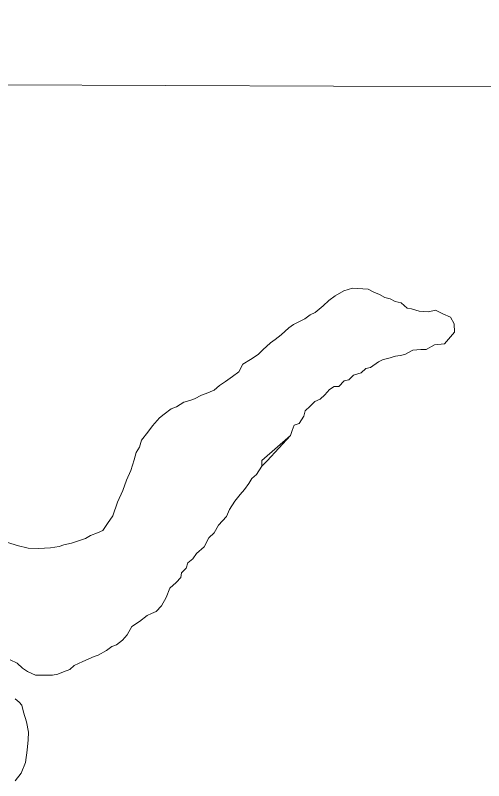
# Model space of a CAD drawing. Extents: x 553962 to 842807, y 8883888 to 9032388.
# Drawn here: x 803297.7 to 803499.6, y 9015920.6 to 9016250.4 of the extents above; entities that cross this region are included whole.
import ezdxf

# ---------------------------------------------------------------- set-up
doc = ezdxf.new("R2010")
doc.units = 0
doc.header["$LTSCALE"] = 200
for name, color, linetype, lineweight in [('1', 7, 'Continuous', 13), ('23', 7, 'Continuous', 13), ('25', 7, 'Continuous', 13), ('28', 7, 'Continuous', 53), ('30', 7, 'Continuous', 35), ('57', 7, 'Continuous', 13)]:
    doc.layers.add(name, color=color, linetype=linetype, lineweight=lineweight)

msp = doc.modelspace()

# ---------------------------------------------------------------- linework, layer by layer
at = {"layer": '1'}
msp.add_line((797440.2, 9016241.5), (834208.8, 9016109.1), dxfattribs=at)
at = {"layer": '23'}
for points in [[(803443.1, 9016132.9), (803439.3, 9016131.7), (803435.6, 9016129.5), (803432.9, 9016127.5), (803430.5, 9016125.3), (803427, 9016122.4), (803424.8, 9016121.4), (803422.5, 9016119.7), (803419.7, 9016118.2), (803417.7, 9016117.2), (803415.7, 9016115.7), (803412.4, 9016112.7), (803409.7, 9016110.7), (803407.7, 9016109.3), (803404.4, 9016106.3), (803402.4, 9016104.3), (803399.1, 9016102.1), (803395.8, 9016100.1), (803394.1, 9016096.8), (803391.3, 9016094.8), (803388.3, 9016092.6), (803385.8, 9016090.9), (803383.5, 9016088.9), (803380, 9016087.4), (803378, 9016086.7), (803375, 9016085.2), (803373, 9016084.5), (803370.4, 9016083.7), (803367.2, 9016081.7), (803364.9, 9016080.8), (803361.9, 9016078.5), (803359.9, 9016077), (803356.9, 9016073.5), (803354.8, 9016070.8), (803352.1, 9016067.3), (803351.3, 9016064.3), (803349.8, 9016062.1), (803349, 9016058.8), (803347.5, 9016054.3), (803345.7, 9016050.1), (803344.1, 9016045.6), (803341.8, 9016040.6), (803339.8, 9016034.8), (803337.5, 9016031.4), (803335.5, 9016028.4), (803333.2, 9016027.4), (803330.2, 9016026.2), (803328, 9016024.9), (803325, 9016023.9), (803322, 9016023), (803318.7, 9016022.2), (803316.7, 9016021.5), (803312.9, 9016021), (803307.7, 9016020.7), (803303.2, 9016020.8), (803298.6, 9016021.9), (803294.5, 9016023.2)], [(803487, 9016113.9), (803486.9, 9016117.5), (803485.3, 9016120.3), (803482, 9016121.8), (803478.9, 9016123.3), (803475.8, 9016122.7), (803471.9, 9016123), (803471.9, 9016123), (803468.5, 9016123.9), (803466.7, 9016124.2), (803464, 9016126.5), (803461.5, 9016127.1), (803459.3, 9016128.3), (803457.1, 9016128.8), (803454.8, 9016130.1), (803452.3, 9016131.1), (803449.8, 9016132.4), (803443.1, 9016132.9)], [(803406.3, 9016058.5), (803416.3, 9016069.3), (803417.1, 9016071.5), (803417.9, 9016073.8), (803420.1, 9016074.5), (803422.1, 9016077.7), (803422.7, 9016080), (803424.9, 9016082), (803426.9, 9016084), (803429.2, 9016085), (803431.2, 9016086.9), (803433.2, 9016089.2), (803435.2, 9016090.4), (803437.2, 9016090.4), (803439.5, 9016092.9), (803441.5, 9016093.4), (803443.5, 9016095.4), (803446.8, 9016096.3), (803448.8, 9016098.3), (803450.8, 9016098.6), (803454.3, 9016101.1), (803456.3, 9016102.1), (803458.3, 9016102.5), (803461.6, 9016103.5), (803463.6, 9016103.8), (803465.6, 9016104.2), (803469.1, 9016106.2), (803472.6, 9016106.4), (803474.9, 9016106.4), (803478.4, 9016108.4), (803482.7, 9016108.9), (803487, 9016113.9)], [(803295.5, 9015972.7), (803298.5, 9015971.2), (803300.8, 9015969.1), (803303, 9015967.6), (803306.5, 9015966.1), (803308.5, 9015966.1), (803311.5, 9015966.1), (803313.8, 9015966.1), (803316, 9015966.5), (803318.5, 9015967.5), (803321.3, 9015968.5), (803323.1, 9015970.2), (803326.9, 9015972), (803331.7, 9015974.1), (803331.7, 9015974.1), (803331.7, 9015974.1), (803333.5, 9015974.7), (803337.1, 9015976.7), (803339.3, 9015978.4), (803341.4, 9015979.1), (803343.9, 9015981.1), (803345.9, 9015983.4), (803347.9, 9015987.1), (803347.9, 9015987.1), (803351.2, 9015989.2), (803354.5, 9015991.8), (803356.5, 9015992.6), (803358.5, 9015993.5), (803360.7, 9015996), (803362.8, 9015999.5), (803364.3, 9016003.5), (803367.1, 9016006), (803369.1, 9016008.2), (803369.4, 9016010.2), (803371.4, 9016012.2), (803372.1, 9016014.5), (803374.2, 9016016.2), (803375.9, 9016018.5), (803379.2, 9016021.4), (803381.2, 9016025.2), (803383.5, 9016027.4), (803385.3, 9016030.7), (803388.8, 9016034.4), (803390.1, 9016037.4), (803392.3, 9016041.1), (803394.6, 9016043.9), (803396.6, 9016046.1), (803398.4, 9016048.6), (803399.7, 9016050.8), (803401.7, 9016052.6), (803404, 9016056.1), (803406.3, 9016058.5)], [(803297.6, 9015920.6), (803300.2, 9015923.8), (803302.1, 9015928.4), (803302.9, 9015933.8), (803303.2, 9015938.2), (803303.4, 9015941.5), (803302.5, 9015946), (803301.2, 9015950.2), (803300.5, 9015953.1), (803299.4, 9015954.4), (803297.7, 9015955.9)]]:
    msp.add_lwpolyline(points, dxfattribs=at)
msp.add_spline([(802734.4, 9016647.4), (802827, 9016651.8), (802981.2, 9016674.1), (803145.8, 9016723), (803304, 9016775.8), (803527.2, 9016854.3), (803713, 9016908.9), (804043.8, 9016935), (804279.6, 9016927.7), (804508, 9016882.8), (804677.3, 9016819.6), (804837.8, 9016737.7), (804967.5, 9016652.1), (805079.6, 9016549.7), (805246.3, 9016388.8), (805380.8, 9016276.3), (805488, 9016183.9)], degree=3, dxfattribs=at)
at = {"layer": '25'}
for points in [[(803443.1, 9016132.9), (803439.3, 9016131.7), (803435.6, 9016129.5), (803432.9, 9016127.5), (803430.5, 9016125.3), (803427, 9016122.4), (803424.8, 9016121.4), (803422.5, 9016119.7), (803419.7, 9016118.2), (803417.7, 9016117.2), (803415.7, 9016115.7), (803412.4, 9016112.7), (803409.7, 9016110.7), (803407.7, 9016109.3), (803404.4, 9016106.3), (803402.4, 9016104.3), (803399.1, 9016102.1), (803395.8, 9016100.1), (803394.1, 9016096.8), (803391.3, 9016094.8), (803388.3, 9016092.6), (803385.8, 9016090.9), (803383.5, 9016088.9), (803380, 9016087.4), (803378, 9016086.7), (803375, 9016085.2), (803373, 9016084.5), (803370.4, 9016083.7), (803367.2, 9016081.7), (803364.9, 9016080.8), (803361.9, 9016078.5), (803359.9, 9016077), (803356.9, 9016073.5), (803354.8, 9016070.8), (803352.1, 9016067.3), (803351.3, 9016064.3), (803349.8, 9016062.1), (803349, 9016058.8), (803347.5, 9016054.3), (803345.7, 9016050.1), (803344.1, 9016045.6), (803341.8, 9016040.6), (803339.8, 9016034.8), (803337.5, 9016031.4), (803335.5, 9016028.4), (803333.2, 9016027.4), (803330.2, 9016026.2), (803328, 9016024.9), (803325, 9016023.9), (803322, 9016023), (803318.7, 9016022.2), (803316.7, 9016021.5), (803312.9, 9016021), (803307.7, 9016020.7), (803303.2, 9016020.8), (803298.6, 9016021.9), (803294.5, 9016023.2)], [(803487, 9016113.9), (803486.9, 9016117.5), (803485.3, 9016120.3), (803482, 9016121.8), (803478.9, 9016123.3), (803475.8, 9016122.7), (803471.9, 9016123), (803471.9, 9016123), (803468.5, 9016123.9), (803466.7, 9016124.2), (803464, 9016126.5), (803461.5, 9016127.1), (803459.3, 9016128.3), (803457.1, 9016128.8), (803454.8, 9016130.1), (803452.3, 9016131.1), (803449.8, 9016132.4), (803443.1, 9016132.9)], [(803404, 9016058.6), (803416.3, 9016069.3), (803417.1, 9016071.5), (803417.9, 9016073.8), (803420.1, 9016074.5), (803422.1, 9016077.7), (803422.7, 9016080), (803424.9, 9016082), (803426.9, 9016084), (803429.2, 9016085), (803431.2, 9016086.9), (803433.2, 9016089.2), (803435.2, 9016090.4), (803437.2, 9016090.4), (803439.5, 9016092.9), (803441.5, 9016093.4), (803443.5, 9016095.4), (803446.8, 9016096.3), (803448.8, 9016098.3), (803450.8, 9016098.6), (803454.3, 9016101.1), (803456.3, 9016102.1), (803458.3, 9016102.5), (803461.6, 9016103.5), (803463.6, 9016103.8), (803465.6, 9016104.2), (803469.1, 9016106.2), (803472.6, 9016106.4), (803474.9, 9016106.4), (803478.4, 9016108.4), (803482.7, 9016108.9), (803487, 9016113.9)], [(803295.5, 9015972.7), (803298.5, 9015971.2), (803300.8, 9015969.1), (803303, 9015967.6), (803306.5, 9015966.1), (803308.5, 9015966.1), (803311.5, 9015966.1), (803313.8, 9015966.1), (803316, 9015966.5), (803318.5, 9015967.5), (803321.3, 9015968.5), (803323.1, 9015970.2), (803326.9, 9015972), (803331.7, 9015974.1), (803331.7, 9015974.1), (803331.7, 9015974.1), (803333.5, 9015974.7), (803337.1, 9015976.7), (803339.3, 9015978.4), (803341.4, 9015979.1), (803343.9, 9015981.1), (803345.9, 9015983.4), (803347.9, 9015987.1), (803347.9, 9015987.1), (803351.2, 9015989.2), (803354.5, 9015991.8), (803356.5, 9015992.6), (803358.5, 9015993.5), (803360.7, 9015996), (803362.8, 9015999.5), (803364.3, 9016003.5), (803367.1, 9016006), (803369.1, 9016008.2), (803369.4, 9016010.2), (803371.4, 9016012.2), (803372.1, 9016014.5), (803374.2, 9016016.2), (803375.9, 9016018.5), (803379.2, 9016021.4), (803381.2, 9016025.2), (803383.5, 9016027.4), (803385.3, 9016030.7), (803388.8, 9016034.4), (803390.1, 9016037.4), (803392.3, 9016041.1), (803394.6, 9016043.9), (803396.6, 9016046.1), (803398.4, 9016048.6), (803399.7, 9016050.8), (803401.7, 9016052.6), (803404, 9016056.1), (803404, 9016058)], [(803297.6, 9015920.6), (803300.2, 9015923.8), (803302.1, 9015928.4), (803302.9, 9015933.8), (803303.2, 9015938.2), (803303.4, 9015941.5), (803302.5, 9015946), (803301.2, 9015950.2), (803300.5, 9015953.1), (803299.4, 9015954.4), (803297.7, 9015955.9)]]:
    msp.add_lwpolyline(points, dxfattribs=at)
at = {"layer": '28'}
msp.add_spline([(802734.4, 9016647.4), (802827, 9016651.8), (802981.2, 9016674.1), (803145.8, 9016723), (803304, 9016775.8), (803527.2, 9016854.3), (803713, 9016908.9), (804043.8, 9016935), (804279.6, 9016927.7), (804508, 9016882.8), (804677.3, 9016819.6), (804837.8, 9016737.7), (804967.5, 9016652.1), (805079.6, 9016549.7), (805246.3, 9016388.8), (805380.8, 9016276.3), (805488, 9016183.9)], degree=3, dxfattribs=at)
at = {"layer": '30'}
msp.add_spline([(802734.4, 9016647.4), (802827, 9016651.8), (802981.2, 9016674.1), (803145.8, 9016723), (803304, 9016775.8), (803527.2, 9016854.3), (803713, 9016908.9), (804043.8, 9016935), (804279.6, 9016927.7), (804508, 9016882.8), (804677.3, 9016819.6), (804837.8, 9016737.7), (804967.5, 9016652.1), (805079.6, 9016549.7), (805246.3, 9016388.8), (805380.8, 9016276.3), (805488, 9016183.9)], degree=3, dxfattribs=at)
at = {"layer": '57'}
for points in [[(803294.5, 9016023.2), (803298.6, 9016021.9), (803303.2, 9016020.8), (803307.7, 9016020.7), (803312.9, 9016021), (803316.7, 9016021.5), (803318.7, 9016022.2), (803322, 9016023), (803325, 9016023.9), (803328, 9016024.9), (803330.2, 9016026.2), (803333.2, 9016027.4), (803335.5, 9016028.4), (803337.5, 9016031.4), (803339.8, 9016034.8), (803341.8, 9016040.6), (803344.1, 9016045.6), (803345.7, 9016050.1), (803347.5, 9016054.3), (803349, 9016058.8), (803349.8, 9016062.1), (803351.3, 9016064.3), (803352.1, 9016067.3), (803354.8, 9016070.8), (803356.9, 9016073.5), (803359.9, 9016077), (803361.9, 9016078.5), (803364.9, 9016080.8), (803367.2, 9016081.7), (803370.4, 9016083.7), (803373, 9016084.5), (803375, 9016085.2), (803378, 9016086.7), (803380, 9016087.4), (803383.5, 9016088.9), (803385.8, 9016090.9), (803388.3, 9016092.6), (803391.3, 9016094.8), (803394.1, 9016096.8), (803395.8, 9016100.1), (803399.1, 9016102.1), (803402.4, 9016104.3), (803404.4, 9016106.3), (803407.7, 9016109.3), (803409.7, 9016110.7), (803412.4, 9016112.7), (803415.7, 9016115.7), (803417.7, 9016117.2), (803419.7, 9016118.2), (803422.5, 9016119.7), (803424.8, 9016121.4), (803427, 9016122.4), (803430.5, 9016125.3), (803432.9, 9016127.5), (803435.6, 9016129.5), (803439.3, 9016131.7), (803443.1, 9016132.9)], [(803443.1, 9016132.9), (803449.8, 9016132.4), (803452.3, 9016131.1), (803454.8, 9016130.1), (803457.1, 9016128.8), (803459.3, 9016128.3), (803461.5, 9016127.1), (803464, 9016126.5), (803466.7, 9016124.2), (803468.5, 9016123.9), (803471.9, 9016123), (803471.9, 9016123), (803475.8, 9016122.7), (803478.9, 9016123.3), (803482, 9016121.8), (803485.3, 9016120.3), (803486.9, 9016117.5), (803487, 9016113.9)], [(803487, 9016113.9), (803482.7, 9016108.9), (803478.4, 9016108.4), (803474.9, 9016106.4), (803472.6, 9016106.4), (803469.1, 9016106.2), (803465.6, 9016104.2), (803463.6, 9016103.8), (803461.6, 9016103.5), (803458.3, 9016102.5), (803456.3, 9016102.1), (803454.3, 9016101.1), (803450.8, 9016098.6), (803448.8, 9016098.3), (803446.8, 9016096.3), (803443.5, 9016095.4), (803441.5, 9016093.4), (803439.5, 9016092.9), (803437.2, 9016090.4), (803435.2, 9016090.4), (803433.2, 9016089.2), (803431.2, 9016086.9), (803429.2, 9016085), (803426.9, 9016084), (803424.9, 9016082), (803422.7, 9016080), (803422.1, 9016077.7), (803420.1, 9016074.5), (803417.9, 9016073.8), (803417.1, 9016071.5), (803416.3, 9016069.3), (803404, 9016058.6), (803404, 9016058)], [(803404, 9016058), (803404, 9016056.1), (803401.7, 9016052.6), (803399.7, 9016050.8), (803398.4, 9016048.6), (803396.6, 9016046.1), (803394.6, 9016043.9), (803392.3, 9016041.1), (803390.1, 9016037.4), (803388.8, 9016034.4), (803385.3, 9016030.7), (803383.5, 9016027.4), (803381.2, 9016025.2), (803379.2, 9016021.4), (803375.9, 9016018.5), (803374.2, 9016016.2), (803372.1, 9016014.5), (803371.4, 9016012.2), (803369.4, 9016010.2), (803369.1, 9016008.2), (803367.1, 9016006), (803364.3, 9016003.5), (803362.8, 9015999.5), (803360.7, 9015996), (803358.5, 9015993.5), (803356.5, 9015992.6), (803354.5, 9015991.8), (803351.2, 9015989.2), (803347.9, 9015987.1), (803347.9, 9015987.1), (803345.9, 9015983.4), (803343.9, 9015981.1), (803341.4, 9015979.1), (803339.3, 9015978.4), (803337.1, 9015976.7), (803333.5, 9015974.7), (803331.7, 9015974.1), (803331.7, 9015974.1), (803331.7, 9015974.1), (803326.9, 9015972), (803323.1, 9015970.2), (803321.3, 9015968.5), (803318.5, 9015967.5), (803316, 9015966.5), (803313.8, 9015966.1), (803311.5, 9015966.1), (803308.5, 9015966.1), (803306.5, 9015966.1), (803303, 9015967.6), (803300.8, 9015969.1), (803298.5, 9015971.2), (803295.5, 9015972.7)], [(803297.7, 9015955.9), (803299.4, 9015954.4), (803300.5, 9015953.1), (803301.2, 9015950.2), (803302.5, 9015946), (803303.4, 9015941.5), (803303.2, 9015938.2), (803302.9, 9015933.8), (803302.1, 9015928.4), (803300.2, 9015923.8), (803297.6, 9015920.6)]]:
    msp.add_lwpolyline(points, dxfattribs=at)
msp.add_spline([(805509, 9016180), (805380.8, 9016276.3), (805310.6, 9016457.2), (805221.4, 9016678.8), (805124.2, 9016830.6), (804977.5, 9017002.9), (804820.2, 9017123.1), (804646, 9017161.9), (804462.6, 9017169), (804208.8, 9017100.1), (803720.3, 9016975), (803496.9, 9016876.7), (803304, 9016775.8), (803145.8, 9016723), (802981.2, 9016674.1), (802827, 9016651.8), (802629.6, 9016651.4), (802474.5, 9016692.7), (802376.8, 9016760.5), (802279.1, 9016823.2), (802199.3, 9016892.2), (802115.5, 9016938.3), (801850.3, 9016894.9), (801771.2, 9016858.4), (801695.7, 9016806.5), (801648.3, 9016743.1), (801625.1, 9016693.6), (801603.7, 9016661.8)], degree=3, dxfattribs=at)

doc.saveas('drawing.dxf')
